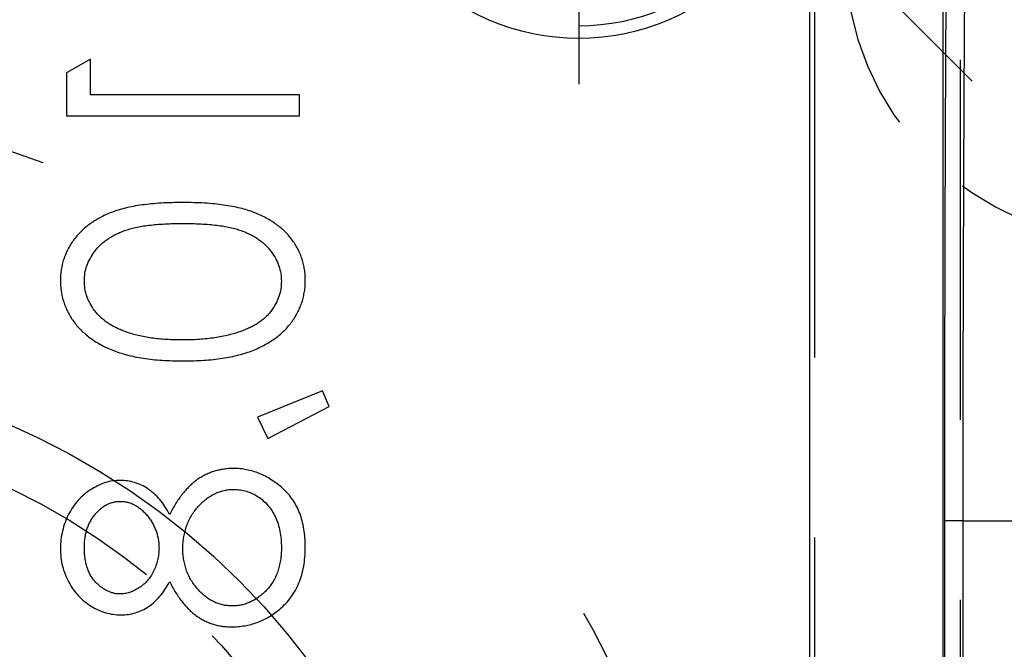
# Model space of a CAD drawing. Extents: x 2651 to 11825, y -3833 to 1075.
# Tile 316 of 656: x 4115 to 4129, y 462 to 471. Entities that reach past the tile are written whole.
import ezdxf

# ---------------------------------------------------------------- set-up
doc = ezdxf.new("R2010")
doc.units = 0
doc.header["$LTSCALE"] = 10
for name, pattern in [('CNSHID', [4, 3, -1]), ('DASHED', [0.75, 0.5, -0.25]), ('HIDDEN', [0.375, 0.25, -0.125])]:
    doc.linetypes.add(name, pattern=pattern)
doc.layers.get('0').update_dxf_attribs({"linetype": 'CONTINUOUS'})
doc.layers.get('Defpoints').update_dxf_attribs({"linetype": 'CONTINUOUS'})
for name, color, linetype in [('1', 7, 'CONTINUOUS'), ('204', 7, 'CONTINUOUS'), ('COOL', 150, 'HIDDEN'), ('DIM', 3, 'CONTINUOUS'), ('LAYER_103', 7, 'CONTINUOUS'), ('PIN', 3, 'CONTINUOUS'), ('WL1-HL', 4, 'CNSHID')]:
    doc.layers.add(name, color=color, linetype=linetype)
doc.styles.get("Standard").update_dxf_attribs({"font": 'romans.shx'})
doc.dimstyles.new('MM& INCH5', dxfattribs={"dimtxt": 5, "dimasz": 2.5, "dimexe": 1, "dimexo": 0.5, "dimtad": 0, "dimrnd": 1.38778e-17, "dimzin": 9, "dimdsep": 46, "dimtxsty": 'Standard', "dimblk": 'CLOSED', "dimcen": 0, "dimclrd": 3, "dimclre": 3, "dimclrt": 3, "dimazin": 2, "dimtfac": 0.75, "dimtofl": 0, "dimtmove": 0, "dimatfit": 3, "dimfxl": 0, "dimtolj": 1, "dimarcsym": 0})

# ---------------------------------------------------------------- blocks, each defined once
blk = doc.blocks.new('DSD')
at = {"layer": '1', "color": 6, "linetype": 'DASHED'}
for p, q in [((499.908, 459.883), (499.908, 509.019)), ((501.927, 509.019), (501.927, 460.933)), ((501.71, 495.113), (501.705, 495.113))]:
    blk.add_line(p, q, dxfattribs=at)
at = {"layer": '1', "color": 252, "linetype": 'Continuous'}
for p, q in [((501.692, 464.145), (501.692, 508.531)), ((499.831, 508.003), (499.831, 464.659)), ((501.71, 495.113), (501.71, 477.638)), ((501.969, 495.113), (501.71, 495.113)), ((501.969, 495.113), (502.947, 495.113)), ((501.969, 477.638), (501.969, 495.113))]:
    blk.add_line(p, q, dxfattribs=at)
at = {"layer": '1', "color": 7, "linetype": 'Continuous'}
for p, q in [((489.834, 501.531), (489.501, 501.341)), ((489.834, 501.033), (489.834, 501.531)), ((489.501, 501.341), (489.501, 500.742)), ((492.74, 501.033), (489.834, 501.033)), ((492.74, 500.742), (492.74, 501.033)), ((489.501, 500.742), (492.74, 500.742)), ((493.06, 496.922), (492.159, 496.555)), ((493.155, 496.704), (493.06, 496.922)), ((492.303, 496.258), (493.155, 496.704)), ((492.159, 496.555), (492.303, 496.258))]:
    blk.add_line(p, q, dxfattribs=at)
at = {"layer": '1', "color": 252, "linetype": 'Continuous', "extrusion": (0, 0, -1)}
blk.add_arc((-487.959, 486.516), 28.376, 96.2147, 157.8612, dxfattribs=at)
at = {"layer": '1', "color": 110, "linetype": 'Continuous'}
blk.add_arc((487.959, 486.516), 27.988, 21.018, 83.7852, dxfattribs=at)
at = {"layer": '1', "color": 252, "linetype": 'Continuous'}
blk.add_rational_spline([(501.825, 508.326), (501.757, 508.326), (501.71, 502.853), (501.71, 495.113)], [1, 0.804737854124, 0.804737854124, 1], degree=3, dxfattribs=at)
blk.add_open_spline([(501.969, 495.113), (501.969, 495.394), (501.969, 495.967), (501.97, 496.839), (501.972, 497.737), (501.975, 498.655), (501.978, 499.586), (501.982, 500.522), (501.986, 501.455), (501.992, 502.375), (501.998, 503.272), (502.005, 504.132), (502.012, 504.945), (502.02, 505.695), (502.029, 506.369), (502.039, 506.953), (502.049, 507.432), (502.06, 507.789), (502.072, 508.022), (502.08, 508.052), (502.084, 508.067)], degree=3, knots=[0, 0, 0, 0, 0.041403, 0.084471, 0.129205, 0.175604, 0.223668, 0.273397, 0.324791, 0.377851, 0.432575, 0.488964, 0.547018, 0.606736, 0.668119, 0.731167, 0.795879, 0.862255, 0.930296, 1, 1, 1, 1], dxfattribs=at)
at = {"layer": '1', "color": 7, "linetype": 'Continuous'}
for points, knots in [([(491.122, 499.538), (491.07, 499.538), (490.969, 499.537), (490.822, 499.531), (490.685, 499.52), (490.556, 499.505), (490.436, 499.487), (490.326, 499.462), (490.224, 499.435), (490.131, 499.403), (490.046, 499.367), (489.966, 499.327), (489.892, 499.283), (489.822, 499.237), (489.758, 499.187), (489.699, 499.134), (489.647, 499.076), (489.599, 499.015), (489.557, 498.952), (489.52, 498.886), (489.488, 498.819), (489.463, 498.749), (489.443, 498.679), (489.429, 498.606), (489.42, 498.531), (489.419, 498.481), (489.418, 498.455)], [0, 0, 0, 0, 0.068595, 0.133246, 0.194313, 0.251279, 0.304513, 0.354235, 0.400481, 0.443411, 0.484015, 0.523252, 0.561042, 0.5979, 0.633518, 0.668314, 0.702496, 0.736685, 0.770293, 0.803437, 0.835913, 0.86846, 0.900847, 0.933467, 0.966258, 1, 1, 1, 1]), ([(492.823, 498.455), (492.823, 498.481), (492.822, 498.531), (492.813, 498.606), (492.799, 498.678), (492.779, 498.749), (492.755, 498.818), (492.723, 498.885), (492.687, 498.95), (492.645, 499.013), (492.598, 499.073), (492.545, 499.131), (492.486, 499.184), (492.422, 499.233), (492.353, 499.281), (492.278, 499.324), (492.198, 499.364), (492.111, 499.401), (492.018, 499.433), (491.916, 499.462), (491.805, 499.485), (491.685, 499.504), (491.557, 499.52), (491.42, 499.531), (491.274, 499.537), (491.173, 499.538), (491.122, 499.538)], [0, 0, 0, 0, 0.033787, 0.066622, 0.099285, 0.131361, 0.163585, 0.196104, 0.228902, 0.262158, 0.295991, 0.330218, 0.36506, 0.400951, 0.43762, 0.475708, 0.515381, 0.556414, 0.599765, 0.646424, 0.696431, 0.749782, 0.806573, 0.867436, 0.931887, 1, 1, 1, 1]), ([(489.751, 498.446), (489.752, 498.481), (489.756, 498.553), (489.783, 498.659), (489.829, 498.76), (489.88, 498.841), (489.928, 498.903), (489.97, 498.947), (490.016, 498.987), (490.067, 499.025), (490.121, 499.06), (490.179, 499.093), (490.242, 499.122), (490.309, 499.149), (490.383, 499.172), (490.464, 499.192), (490.553, 499.21), (490.651, 499.223), (490.757, 499.234), (490.871, 499.241), (490.993, 499.247), (491.077, 499.247), (491.121, 499.247)], [0, 0, 0, 0, 0.060387, 0.120883, 0.182755, 0.247811, 0.281299, 0.315088, 0.349702, 0.384857, 0.420966, 0.458511, 0.497175, 0.537602, 0.580503, 0.627468, 0.678388, 0.733983, 0.793747, 0.857714, 0.926698, 1, 1, 1, 1]), ([(491.121, 499.247), (491.164, 499.247), (491.248, 499.247), (491.37, 499.241), (491.484, 499.234), (491.589, 499.224), (491.687, 499.209), (491.776, 499.193), (491.858, 499.173), (491.931, 499.149), (491.998, 499.123), (492.061, 499.093), (492.12, 499.062), (492.174, 499.026), (492.224, 498.988), (492.27, 498.947), (492.312, 498.903), (492.361, 498.841), (492.413, 498.76), (492.457, 498.658), (492.485, 498.553), (492.489, 498.481), (492.491, 498.446)], [0, 0, 0, 0, 0.072951, 0.141584, 0.205926, 0.265301, 0.320597, 0.371817, 0.41879, 0.461699, 0.502134, 0.540804, 0.578181, 0.614297, 0.649678, 0.684299, 0.718359, 0.752081, 0.817652, 0.879722, 0.939966, 1, 1, 1, 1]), ([(489.418, 498.455), (489.419, 498.429), (489.42, 498.378), (489.428, 498.303), (489.443, 498.229), (489.463, 498.157), (489.488, 498.086), (489.52, 498.018), (489.556, 497.951), (489.6, 497.887), (489.648, 497.825), (489.702, 497.766), (489.762, 497.711), (489.827, 497.658), (489.899, 497.61), (489.975, 497.564), (490.058, 497.523), (490.147, 497.484), (490.242, 497.45), (490.345, 497.419), (490.455, 497.394), (490.573, 497.373), (490.7, 497.357), (490.834, 497.345), (490.975, 497.339), (491.072, 497.338), (491.122, 497.337)], [0, 0, 0, 0, 0.033788, 0.067194, 0.099862, 0.132567, 0.165151, 0.197913, 0.231319, 0.265083, 0.299255, 0.334399, 0.369943, 0.406284, 0.444064, 0.482998, 0.523354, 0.565537, 0.609613, 0.656391, 0.705885, 0.758325, 0.813832, 0.872795, 0.934722, 1, 1, 1, 1]), ([(491.121, 497.628), (491.082, 497.629), (491.006, 497.63), (490.894, 497.633), (490.788, 497.643), (490.687, 497.654), (490.592, 497.67), (490.502, 497.688), (490.418, 497.711), (490.339, 497.736), (490.265, 497.764), (490.196, 497.796), (490.133, 497.829), (490.074, 497.866), (490.02, 497.905), (489.973, 497.947), (489.929, 497.991), (489.88, 498.053), (489.829, 498.134), (489.783, 498.234), (489.756, 498.339), (489.752, 498.41), (489.751, 498.446)], [0, 0, 0, 0, 0.065681, 0.128486, 0.188175, 0.245106, 0.299448, 0.350823, 0.399942, 0.446672, 0.491255, 0.533376, 0.573853, 0.612526, 0.649597, 0.685532, 0.720106, 0.753838, 0.818925, 0.880493, 0.940311, 1, 1, 1, 1]), ([(491.122, 497.337), (491.172, 497.338), (491.268, 497.339), (491.409, 497.345), (491.542, 497.357), (491.668, 497.372), (491.786, 497.393), (491.896, 497.419), (491.998, 497.447), (492.093, 497.482), (492.181, 497.52), (492.263, 497.562), (492.34, 497.607), (492.411, 497.655), (492.477, 497.707), (492.537, 497.763), (492.591, 497.822), (492.64, 497.885), (492.683, 497.95), (492.721, 498.016), (492.752, 498.086), (492.778, 498.156), (492.798, 498.228), (492.812, 498.302), (492.822, 498.378), (492.823, 498.429), (492.823, 498.455)], [0, 0, 0, 0, 0.065063, 0.126773, 0.185516, 0.240765, 0.29298, 0.34225, 0.388919, 0.432776, 0.474628, 0.514775, 0.553606, 0.591426, 0.628028, 0.663804, 0.698984, 0.733591, 0.767628, 0.801208, 0.834264, 0.866981, 0.89972, 0.932702, 0.966176, 1, 1, 1, 1]), ([(492.491, 498.446), (492.489, 498.41), (492.486, 498.338), (492.458, 498.233), (492.415, 498.132), (492.364, 498.052), (492.316, 497.991), (492.274, 497.948), (492.228, 497.908), (492.178, 497.87), (492.124, 497.836), (492.065, 497.804), (492.002, 497.775), (491.957, 497.759), (491.935, 497.751)], [0, 0, 0, 0, 0.112813, 0.225394, 0.339595, 0.459675, 0.521735, 0.583926, 0.648174, 0.713881, 0.781004, 0.851451, 0.924051, 1, 1, 1, 1]), ([(491.935, 497.751), (491.906, 497.741), (491.847, 497.721), (491.756, 497.696), (491.661, 497.675), (491.561, 497.657), (491.457, 497.645), (491.349, 497.635), (491.236, 497.629), (491.16, 497.628), (491.121, 497.628)], [0, 0, 0, 0, 0.110588, 0.224542, 0.342503, 0.464324, 0.590756, 0.722227, 0.858843, 1, 1, 1, 1]), ([(491.823, 495.843), (491.801, 495.842), (491.756, 495.841), (491.689, 495.834), (491.625, 495.822), (491.562, 495.806), (491.501, 495.785), (491.441, 495.758), (491.384, 495.728), (491.327, 495.693), (491.273, 495.652), (491.22, 495.605), (491.169, 495.553), (491.119, 495.494), (491.07, 495.43), (491.024, 495.36), (490.978, 495.285), (490.95, 495.231), (490.936, 495.204)], [0, 0, 0, 0, 0.058854, 0.116315, 0.172675, 0.22878, 0.28458, 0.340257, 0.39663, 0.453507, 0.512318, 0.572648, 0.636022, 0.702363, 0.771483, 0.844184, 0.92007, 1, 1, 1, 1]), ([(492.823, 494.747), (492.822, 494.791), (492.82, 494.875), (492.806, 494.998), (492.781, 495.113), (492.747, 495.22), (492.704, 495.319), (492.649, 495.409), (492.586, 495.492), (492.512, 495.565), (492.434, 495.63), (492.352, 495.687), (492.269, 495.735), (492.184, 495.775), (492.096, 495.805), (492.007, 495.827), (491.916, 495.84), (491.854, 495.842), (491.823, 495.843)], [0, 0, 0, 0, 0.078556, 0.152863, 0.22356, 0.290375, 0.355403, 0.418291, 0.480389, 0.543073, 0.604924, 0.664398, 0.721943, 0.778375, 0.83383, 0.888861, 0.944089, 1, 1, 1, 1]), ([(490.249, 495.677), (490.215, 495.675), (490.146, 495.672), (490.042, 495.648), (489.941, 495.607), (489.842, 495.553), (489.748, 495.485), (489.665, 495.404), (489.591, 495.311), (489.53, 495.206), (489.479, 495.094), (489.445, 494.976), (489.422, 494.853), (489.42, 494.77), (489.418, 494.728)], [0, 0, 0, 0, 0.074058, 0.14887, 0.226668, 0.307735, 0.391157, 0.473929, 0.557928, 0.644989, 0.733364, 0.821092, 0.909287, 1, 1, 1, 1]), ([(490.936, 495.204), (490.915, 495.241), (490.876, 495.314), (490.803, 495.41), (490.724, 495.493), (490.637, 495.56), (490.546, 495.613), (490.45, 495.649), (490.351, 495.673), (490.283, 495.676), (490.249, 495.677)], [0, 0, 0, 0, 0.14586, 0.282426, 0.41085, 0.535029, 0.654701, 0.770133, 0.884556, 1, 1, 1, 1]), ([(491.121, 494.725), (491.121, 494.754), (491.122, 494.81), (491.133, 494.893), (491.149, 494.973), (491.173, 495.048), (491.203, 495.121), (491.24, 495.19), (491.284, 495.255), (491.334, 495.315), (491.388, 495.37), (491.444, 495.419), (491.503, 495.46), (491.565, 495.493), (491.628, 495.521), (491.695, 495.538), (491.763, 495.55), (491.81, 495.551), (491.833, 495.552)], [0, 0, 0, 0, 0.071269, 0.139812, 0.206497, 0.271535, 0.336082, 0.400528, 0.464984, 0.53005, 0.594423, 0.655583, 0.714849, 0.772115, 0.828999, 0.885122, 0.942079, 1, 1, 1, 1]), ([(491.833, 495.552), (491.862, 495.551), (491.92, 495.548), (492.005, 495.529), (492.088, 495.497), (492.167, 495.452), (492.241, 495.397), (492.305, 495.33), (492.363, 495.253), (492.409, 495.166), (492.446, 495.071), (492.471, 494.968), (492.488, 494.858), (492.49, 494.783), (492.491, 494.744)], [0, 0, 0, 0, 0.074898, 0.148596, 0.224471, 0.302323, 0.381919, 0.461149, 0.542417, 0.626716, 0.714597, 0.804903, 0.900127, 1, 1, 1, 1]), ([(489.751, 494.744), (489.751, 494.767), (489.752, 494.811), (489.759, 494.876), (489.771, 494.938), (489.786, 494.998), (489.808, 495.054), (489.833, 495.107), (489.864, 495.157), (489.899, 495.204), (489.937, 495.246), (489.976, 495.284), (490.018, 495.315), (490.062, 495.342), (490.108, 495.361), (490.155, 495.375), (490.204, 495.385), (490.237, 495.386), (490.254, 495.386)], [0, 0, 0, 0, 0.075243, 0.147209, 0.216447, 0.284025, 0.350655, 0.415031, 0.47963, 0.544652, 0.608044, 0.667828, 0.725114, 0.780992, 0.835527, 0.889438, 0.944072, 1, 1, 1, 1]), ([(490.254, 495.386), (490.271, 495.385), (490.304, 495.384), (490.354, 495.374), (490.402, 495.36), (490.449, 495.337), (490.495, 495.31), (490.539, 495.276), (490.583, 495.236), (490.624, 495.19), (490.663, 495.141), (490.696, 495.089), (490.724, 495.034), (490.748, 494.978), (490.766, 494.919), (490.779, 494.858), (490.787, 494.796), (490.788, 494.754), (490.789, 494.732)], [0, 0, 0, 0, 0.054564, 0.107826, 0.161924, 0.21751, 0.274498, 0.334815, 0.397555, 0.464755, 0.532901, 0.600097, 0.665354, 0.731084, 0.796883, 0.863292, 0.930831, 1, 1, 1, 1]), ([(489.418, 494.728), (489.42, 494.686), (489.422, 494.605), (489.444, 494.486), (489.481, 494.372), (489.531, 494.263), (489.592, 494.162), (489.667, 494.072), (489.75, 493.994), (489.844, 493.928), (489.942, 493.874), (490.046, 493.837), (490.151, 493.813), (490.223, 493.81), (490.259, 493.808)], [0, 0, 0, 0, 0.08941, 0.176306, 0.262626, 0.349446, 0.435498, 0.518928, 0.601355, 0.684256, 0.765807, 0.844877, 0.92228, 1, 1, 1, 1]), ([(490.248, 494.099), (490.232, 494.099), (490.202, 494.1), (490.156, 494.109), (490.112, 494.122), (490.069, 494.14), (490.027, 494.164), (489.985, 494.192), (489.945, 494.226), (489.906, 494.264), (489.87, 494.307), (489.837, 494.356), (489.81, 494.409), (489.788, 494.467), (489.772, 494.53), (489.759, 494.597), (489.752, 494.669), (489.751, 494.718), (489.751, 494.744)], [0, 0, 0, 0, 0.050902, 0.101034, 0.151084, 0.203062, 0.256248, 0.310847, 0.368769, 0.430015, 0.49252, 0.556049, 0.621996, 0.690192, 0.761385, 0.836356, 0.915487, 1, 1, 1, 1]), ([(490.789, 494.732), (490.788, 494.705), (490.786, 494.65), (490.771, 494.569), (490.748, 494.491), (490.716, 494.415), (490.675, 494.345), (490.627, 494.282), (490.572, 494.227), (490.51, 494.182), (490.445, 494.146), (490.38, 494.118), (490.314, 494.102), (490.269, 494.1), (490.248, 494.099)], [0, 0, 0, 0, 0.08969, 0.178494, 0.266838, 0.356558, 0.445334, 0.530806, 0.614076, 0.697707, 0.779142, 0.855354, 0.928557, 1, 1, 1, 1]), ([(491.803, 493.933), (491.78, 493.934), (491.737, 493.935), (491.672, 493.946), (491.61, 493.964), (491.549, 493.99), (491.491, 494.023), (491.434, 494.063), (491.379, 494.111), (491.327, 494.165), (491.279, 494.224), (491.237, 494.286), (491.201, 494.352), (491.172, 494.421), (491.149, 494.493), (491.133, 494.568), (491.122, 494.645), (491.121, 494.698), (491.121, 494.725)], [0, 0, 0, 0, 0.057339, 0.113063, 0.169181, 0.225775, 0.283826, 0.343454, 0.405907, 0.471392, 0.538003, 0.603064, 0.667602, 0.732225, 0.797005, 0.863048, 0.930357, 1, 1, 1, 1]), ([(492.491, 494.744), (492.49, 494.714), (492.489, 494.654), (492.479, 494.568), (492.463, 494.487), (492.44, 494.411), (492.412, 494.339), (492.376, 494.272), (492.335, 494.209), (492.286, 494.153), (492.233, 494.101), (492.178, 494.057), (492.121, 494.018), (492.061, 493.987), (492, 493.963), (491.936, 493.945), (491.87, 493.935), (491.825, 493.933), (491.803, 493.933)], [0, 0, 0, 0, 0.076559, 0.149161, 0.218827, 0.285567, 0.350313, 0.414125, 0.477179, 0.540368, 0.602202, 0.662034, 0.719934, 0.775907, 0.831115, 0.886667, 0.942552, 1, 1, 1, 1]), ([(492.467, 493.888), (492.496, 493.913), (492.552, 493.964), (492.625, 494.052), (492.687, 494.148), (492.737, 494.253), (492.775, 494.365), (492.803, 494.485), (492.819, 494.614), (492.822, 494.702), (492.823, 494.747)], [0, 0, 0, 0, 0.119283, 0.237093, 0.354796, 0.474576, 0.59746, 0.724926, 0.858883, 1, 1, 1, 1]), ([(490.259, 493.808), (490.294, 493.81), (490.363, 493.812), (490.463, 493.834), (490.558, 493.871), (490.646, 493.922), (490.728, 493.987), (490.804, 494.067), (490.875, 494.161), (490.915, 494.232), (490.936, 494.268)], [0, 0, 0, 0, 0.121904, 0.239413, 0.35541, 0.472091, 0.592859, 0.718703, 0.854892, 1, 1, 1, 1]), ([(490.936, 494.268), (490.95, 494.242), (490.977, 494.19), (491.02, 494.116), (491.066, 494.049), (491.112, 493.986), (491.16, 493.929), (491.21, 493.878), (491.26, 493.832), (491.313, 493.792), (491.367, 493.757), (491.423, 493.726), (491.481, 493.7), (491.541, 493.679), (491.602, 493.662), (491.665, 493.65), (491.73, 493.644), (491.774, 493.643), (491.797, 493.642)], [0, 0, 0, 0, 0.079525, 0.1551, 0.22722, 0.295911, 0.362056, 0.42552, 0.485813, 0.544495, 0.60146, 0.657841, 0.713974, 0.769468, 0.82613, 0.882885, 0.940701, 1, 1, 1, 1]), ([(491.797, 493.642), (491.828, 493.643), (491.89, 493.644), (491.981, 493.657), (492.069, 493.675), (492.155, 493.702), (492.238, 493.737), (492.317, 493.78), (492.395, 493.829), (492.443, 493.868), (492.467, 493.888)], [0, 0, 0, 0, 0.128158, 0.253673, 0.377325, 0.499385, 0.622918, 0.745839, 0.871395, 1, 1, 1, 1])]:
    blk.add_open_spline(points, degree=3, knots=knots, dxfattribs=at)
blk = doc.blocks.new('*D109')
at = {"layer": 'Defpoints', "color": 0}
for p in [(4086.684, 927.642), (4086.684, 894.882), (4171.684, 387.642)]:
    blk.add_point(p, dxfattribs=at)
at = {"layer": 'DIM', "color": 3, "lineweight": -2}
blk.add_line((4086.684, 895.382), (4086.684, 927.642), dxfattribs=at)
at = {"layer": 'DIM', "color": 3, "insert": (4086.684, 948.624), "char_height": 5, "attachment_point": 5, "rotation": 90}
blk.add_mtext('\\A1;85 [3.346]', dxfattribs=at)
blk = doc.blocks.new('_Closed')
at = {"color": 0, "linetype": 'ByBlock', "lineweight": -2}
for p, q in [((-1, 0.1667), (0, 0)), ((-1, 0.1667), (-1, -0.1667)), ((0, 0), (-1, -0.1667)), ((0, 0), (-1, 0))]:
    blk.add_line(p, q, dxfattribs=at)
blk = doc.blocks.new('*D110')
at = {"layer": 'Defpoints', "color": 0}
for p in [(4064.684, 927.642), (4064.684, 906.842), (4171.684, 387.642)]:
    blk.add_point(p, dxfattribs=at)
at = {"layer": 'DIM', "color": 3, "lineweight": -2}
blk.add_line((4064.684, 907.342), (4064.684, 927.642), dxfattribs=at)
at = {"layer": 'DIM', "color": 3, "insert": (4064.684, 950.648), "char_height": 5, "attachment_point": 5, "rotation": 90}
blk.add_mtext('\\A1;107 [4.213]', dxfattribs=at)
blk = doc.blocks.new('*D111')
at = {"layer": 'Defpoints', "color": 0}
for p in [(4051.684, 927.642), (4051.684, 912.642), (4171.684, 387.642)]:
    blk.add_point(p, dxfattribs=at)
at = {"layer": 'DIM', "color": 3, "lineweight": -2}
blk.add_line((4051.684, 913.142), (4051.684, 927.642), dxfattribs=at)
at = {"layer": 'DIM', "color": 3, "insert": (4051.684, 950.648), "char_height": 5, "attachment_point": 5, "rotation": 90}
blk.add_mtext('\\A1;120 [4.724]', dxfattribs=at)
blk = doc.blocks.new('*D112')
at = {"layer": 'Defpoints', "color": 0}
for p in [(3974.684, 927.642), (3974.684, 892.822), (4171.684, 387.642)]:
    blk.add_point(p, dxfattribs=at)
at = {"layer": 'DIM', "color": 3, "lineweight": -2}
blk.add_line((3974.684, 893.322), (3974.684, 927.642), dxfattribs=at)
at = {"layer": 'DIM', "color": 3, "insert": (3974.684, 950.648), "char_height": 5, "attachment_point": 5, "rotation": 90}
blk.add_mtext('\\A1;197 [7.756]', dxfattribs=at)
blk = doc.blocks.new('*D113')
at = {"layer": 'Defpoints', "color": 0}
for p in [(3966.684, 927.642), (3971.684, 807.17), (4171.684, 387.642)]:
    blk.add_point(p, dxfattribs=at)
at = {"layer": 'DIM', "color": 3, "lineweight": -2}
for p, q in [((3966.684, 922.642), (3966.684, 927.642)), ((3971.684, 917.642), (3966.684, 922.642)), ((3971.684, 807.67), (3971.684, 917.642))]:
    blk.add_line(p, q, dxfattribs=at)
at = {"layer": 'DIM', "color": 3, "insert": (3966.684, 951.005), "char_height": 5, "attachment_point": 5, "rotation": 90}
blk.add_mtext('\\A1;200 [7.874]', dxfattribs=at)
blk = doc.blocks.new('*D114')
at = {"layer": 'Defpoints', "color": 0}
for p in [(3931.684, 927.642), (3931.684, 912.642), (4171.684, 387.642)]:
    blk.add_point(p, dxfattribs=at)
at = {"layer": 'DIM', "color": 3, "lineweight": -2}
blk.add_line((3931.684, 913.142), (3931.684, 927.642), dxfattribs=at)
at = {"layer": 'DIM', "color": 3, "insert": (3931.684, 951.005), "char_height": 5, "attachment_point": 5, "rotation": 90}
blk.add_mtext('\\A1;240 [9.449]', dxfattribs=at)
blk = doc.blocks.new('*D115')
at = {"layer": 'Defpoints', "color": 0}
for p in [(3896.684, 927.642), (3896.684, 910.642), (4171.684, 387.642)]:
    blk.add_point(p, dxfattribs=at)
at = {"layer": 'DIM', "color": 3, "lineweight": -2}
blk.add_line((3896.684, 911.142), (3896.684, 927.642), dxfattribs=at)
at = {"layer": 'DIM', "color": 3, "insert": (3896.684, 953.386), "char_height": 5, "attachment_point": 5, "rotation": 90}
blk.add_mtext('\\A1;275 [10.827]', dxfattribs=at)
blk = doc.blocks.new('*D122')
at = {"layer": 'Defpoints', "color": 0}
for p in [(3881.004, 912.642), (3898.684, 912.642), (4171.684, 387.642)]:
    blk.add_point(p, dxfattribs=at)
at = {"layer": 'DIM', "color": 3, "lineweight": -2}
blk.add_line((3898.184, 912.642), (3881.004, 912.642), dxfattribs=at)
at = {"layer": 'DIM', "color": 3, "insert": (3855.26, 912.642), "char_height": 5, "attachment_point": 5}
blk.add_mtext('\\A1;525 [20.669]', dxfattribs=at)
blk = doc.blocks.new('*D123')
at = {"layer": 'Defpoints', "color": 0}
for p in [(3857.842, 862.642), (3869.984, 862.642), (4171.684, 387.642)]:
    blk.add_point(p, dxfattribs=at)
at = {"layer": 'DIM', "color": 3, "lineweight": -2}
blk.add_line((3869.484, 862.642), (3857.842, 862.642), dxfattribs=at)
at = {"layer": 'DIM', "color": 3, "insert": (3832.098, 862.642), "char_height": 5, "attachment_point": 5}
blk.add_mtext('\\A1;475 [18.701]', dxfattribs=at)
blk = doc.blocks.new('*D124')
at = {"layer": 'Defpoints', "color": 0}
for p in [(3941.504, 859.642), (3857.842, 854.642), (4171.684, 387.642)]:
    blk.add_point(p, dxfattribs=at)
at = {"layer": 'DIM', "color": 3, "lineweight": -2}
for p, q in [((3867.842, 859.642), (3862.842, 854.642)), ((3941.004, 859.642), (3867.842, 859.642)), ((3862.842, 854.642), (3857.842, 854.642))]:
    blk.add_line(p, q, dxfattribs=at)
at = {"layer": 'DIM', "color": 3, "insert": (3832.098, 854.642), "char_height": 5, "attachment_point": 5}
blk.add_mtext('\\A1;472 [18.583]', dxfattribs=at)
blk = doc.blocks.new('*D125')
at = {"layer": 'Defpoints', "color": 0}
for p in [(3870.047, 797.642), (3962.156, 797.642), (4171.684, 387.642)]:
    blk.add_point(p, dxfattribs=at)
at = {"layer": 'DIM', "color": 3, "lineweight": -2}
blk.add_line((3961.656, 797.642), (3870.047, 797.642), dxfattribs=at)
at = {"layer": 'DIM', "color": 3, "insert": (3844.303, 797.642), "char_height": 5, "attachment_point": 5}
blk.add_mtext('\\A1;410 [16.142]', dxfattribs=at)
blk = doc.blocks.new('*D126')
at = {"layer": 'Defpoints', "color": 0}
for p in [(3870.047, 832.642), (4069.264, 832.642), (4171.684, 387.642)]:
    blk.add_point(p, dxfattribs=at)
at = {"layer": 'DIM', "color": 3, "lineweight": -2}
blk.add_line((4068.764, 832.642), (3870.047, 832.642), dxfattribs=at)
at = {"layer": 'DIM', "color": 3, "insert": (3846.684, 832.642), "char_height": 5, "attachment_point": 5}
blk.add_mtext('\\A1;445 [17.52]', dxfattribs=at)
blk = doc.blocks.new('*D127')
at = {"layer": 'Defpoints', "color": 0}
for p in [(3857.842, 879.642), (4071.444, 879.642), (4171.684, 387.642)]:
    blk.add_point(p, dxfattribs=at)
at = {"layer": 'DIM', "color": 3, "lineweight": -2}
blk.add_line((4070.944, 879.642), (3857.842, 879.642), dxfattribs=at)
at = {"layer": 'DIM', "color": 3, "insert": (3834.479, 879.642), "char_height": 5, "attachment_point": 5}
blk.add_mtext('\\A1;492 [19.37]', dxfattribs=at)
blk = doc.blocks.new('*D128')
at = {"layer": 'Defpoints', "color": 0}
for p in [(3857.842, 899.642), (4057.484, 899.642), (4171.684, 387.642)]:
    blk.add_point(p, dxfattribs=at)
at = {"layer": 'DIM', "color": 3, "lineweight": -2}
blk.add_line((4056.984, 899.642), (3857.842, 899.642), dxfattribs=at)
at = {"layer": 'DIM', "color": 3, "insert": (3832.098, 899.642), "char_height": 5, "attachment_point": 5}
blk.add_mtext('\\A1;512 [20.157]', dxfattribs=at)
blk = doc.blocks.new('*D129')
at = {"layer": 'Defpoints', "color": 0}
for p in [(3870.047, 743.242), (4076.434, 743.242), (4171.684, 387.642)]:
    blk.add_point(p, dxfattribs=at)
at = {"layer": 'DIM', "color": 3, "lineweight": -2}
blk.add_line((4075.934, 743.242), (3870.047, 743.242), dxfattribs=at)
at = {"layer": 'DIM', "color": 3, "insert": (3849.065, 743.242), "char_height": 5, "attachment_point": 5}
blk.add_mtext('\\A1;355.6 [14]', dxfattribs=at)
blk = doc.blocks.new('*D130')
at = {"layer": 'Defpoints', "color": 0}
for p in [(3870.047, 762.642), (3896.684, 762.642), (4171.684, 387.642)]:
    blk.add_point(p, dxfattribs=at)
at = {"layer": 'DIM', "color": 3, "lineweight": -2}
blk.add_line((3896.184, 762.642), (3870.047, 762.642), dxfattribs=at)
at = {"layer": 'DIM', "color": 3, "insert": (3844.303, 762.642), "char_height": 5, "attachment_point": 5}
blk.add_mtext('\\A1;375 [14.764]', dxfattribs=at)
blk = doc.blocks.new('*D131')
at = {"layer": 'Defpoints', "color": 0}
for p in [(3870.047, 719.642), (3896.684, 719.642), (4171.684, 387.642)]:
    blk.add_point(p, dxfattribs=at)
at = {"layer": 'DIM', "color": 3, "lineweight": -2}
blk.add_line((3896.184, 719.642), (3870.047, 719.642), dxfattribs=at)
at = {"layer": 'DIM', "color": 3, "insert": (3844.303, 719.642), "char_height": 5, "attachment_point": 5}
blk.add_mtext('\\A1;332 [13.071]', dxfattribs=at)
blk = doc.blocks.new('*D132')
at = {"layer": 'Defpoints', "color": 0}
for p in [(3870.047, 592.642), (3897.724, 592.642), (4171.684, 387.642)]:
    blk.add_point(p, dxfattribs=at)
at = {"layer": 'DIM', "color": 3, "lineweight": -2}
blk.add_line((3897.224, 592.642), (3870.047, 592.642), dxfattribs=at)
at = {"layer": 'DIM', "color": 3, "insert": (3846.684, 592.642), "char_height": 5, "attachment_point": 5}
blk.add_mtext('\\A1;205 [8.071]', dxfattribs=at)
blk = doc.blocks.new('*D133')
at = {"layer": 'Defpoints', "color": 0}
for p in [(4098.024, 590.842), (3870.047, 584.642), (4171.684, 387.642)]:
    blk.add_point(p, dxfattribs=at)
at = {"layer": 'DIM', "color": 3, "lineweight": -2}
for p, q in [((3880.047, 590.842), (3875.047, 584.642)), ((4097.524, 590.842), (3880.047, 590.842)), ((3875.047, 584.642), (3870.047, 584.642))]:
    blk.add_line(p, q, dxfattribs=at)
at = {"layer": 'DIM', "color": 3, "insert": (3851.446, 584.642), "char_height": 5, "attachment_point": 5}
blk.add_mtext('\\A1;203.2 [8]', dxfattribs=at)
blk = doc.blocks.new('*D134')
at = {"layer": 'Defpoints', "color": 0}
for p in [(3870.047, 612.642), (3896.684, 612.642), (4171.684, 387.642)]:
    blk.add_point(p, dxfattribs=at)
at = {"layer": 'DIM', "color": 3, "lineweight": -2}
blk.add_line((3896.184, 612.642), (3870.047, 612.642), dxfattribs=at)
at = {"layer": 'DIM', "color": 3, "insert": (3846.684, 612.642), "char_height": 5, "attachment_point": 5}
blk.add_mtext('\\A1;225 [8.858]', dxfattribs=at)
blk = doc.blocks.new('*D135')
at = {"layer": 'Defpoints', "color": 0}
for p in [(3870.047, 655.642), (3896.684, 655.642), (4171.684, 387.642)]:
    blk.add_point(p, dxfattribs=at)
at = {"layer": 'DIM', "color": 3, "lineweight": -2}
blk.add_line((3896.184, 655.642), (3870.047, 655.642), dxfattribs=at)
at = {"layer": 'DIM', "color": 3, "insert": (3844.303, 655.642), "char_height": 5, "attachment_point": 5}
blk.add_mtext('\\A1;268 [10.551]', dxfattribs=at)
blk = doc.blocks.new('*D136')
at = {"layer": 'Defpoints', "color": 0}
for p in [(3870.047, 562.642), (3896.684, 562.642), (4171.684, 387.642)]:
    blk.add_point(p, dxfattribs=at)
at = {"layer": 'DIM', "color": 3, "lineweight": -2}
blk.add_line((3896.184, 562.642), (3870.047, 562.642), dxfattribs=at)
at = {"layer": 'DIM', "color": 3, "insert": (3849.422, 562.642), "char_height": 5, "attachment_point": 5}
blk.add_mtext('\\A1;175 [6.89]', dxfattribs=at)
blk = doc.blocks.new('*D137')
at = {"layer": 'Defpoints', "color": 0}
for p in [(3870.047, 519.642), (3896.684, 519.642), (4171.684, 387.642)]:
    blk.add_point(p, dxfattribs=at)
at = {"layer": 'DIM', "color": 3, "lineweight": -2}
blk.add_line((3896.184, 519.642), (3870.047, 519.642), dxfattribs=at)
at = {"layer": 'DIM', "color": 3, "insert": (3847.041, 519.642), "char_height": 5, "attachment_point": 5}
blk.add_mtext('\\A1;132 [5.197]', dxfattribs=at)
blk = doc.blocks.new('*D138')
at = {"layer": 'Defpoints', "color": 0}
for p in [(3870.047, 455.642), (3896.684, 455.642), (4171.684, 387.642)]:
    blk.add_point(p, dxfattribs=at)
at = {"layer": 'DIM', "color": 3, "lineweight": -2}
blk.add_line((3896.184, 455.642), (3870.047, 455.642), dxfattribs=at)
at = {"layer": 'DIM', "color": 3, "insert": (3849.184, 455.642), "char_height": 5, "attachment_point": 5}
blk.add_mtext('\\A1;68 [2.677]', dxfattribs=at)
blk = doc.blocks.new('*D156')
at = {"layer": 'Defpoints', "color": 0}
for p in [(4095.484, 927.642), (4095.484, 766.102), (4171.684, 387.642)]:
    blk.add_point(p, dxfattribs=at)
at = {"layer": 'DIM', "color": 3, "lineweight": -2}
blk.add_line((4095.484, 766.602), (4095.484, 927.642), dxfattribs=at)
at = {"layer": 'DIM', "color": 3, "insert": (4095.484, 943.862), "char_height": 5, "attachment_point": 5, "rotation": 90}
blk.add_mtext('\\A1;76.2 [3]', dxfattribs=at)
blk = doc.blocks.new('*D157')
at = {"layer": 'Defpoints', "color": 0}
for p in [(4103.484, 927.642), (4096.684, 860.062), (4171.684, 387.642)]:
    blk.add_point(p, dxfattribs=at)
at = {"layer": 'DIM', "color": 3, "lineweight": -2}
for p, q in [((4103.484, 922.642), (4103.484, 927.642)), ((4096.684, 917.642), (4103.484, 922.642)), ((4096.684, 860.562), (4096.684, 917.642))]:
    blk.add_line(p, q, dxfattribs=at)
at = {"layer": 'DIM', "color": 3, "insert": (4103.484, 948.624), "char_height": 5, "attachment_point": 5, "rotation": 90}
blk.add_mtext('\\A1;75 [2.953]', dxfattribs=at)
blk = doc.blocks.new('117')
at = {"layer": 'WL1-HL'}
for radius in [13.87, 10.3]:
    blk.add_circle((254.95, 1693.104), radius, dxfattribs=at)
blk = doc.blocks.new('A$C257357D5')
at = {"layer": 'COOL'}
blk.add_circle((-61, -32), 9.5, dxfattribs=at)
blk.add_blockref('117', (-315.95, -1725.104), dxfattribs=at)
blk = doc.blocks.new('*U6', base_point=(965.4695, 1808.9548))
blk.add_circle((965.4695, 1808.9548), 0.5)
for radius, start, end in [(0.4724, 90, 180), (0.3937, 90, 180), (0.315, 90, 180), (0.2362, 90, 180), (0.1575, 90, 180), (0.0787, 90, 180), (0.0787, 270, 0), (0.1575, 270, 0), (0.2362, 270, 0), (0.315, 270, 0), (0.3937, 270, 0), (0.4724, 270, 0)]:
    blk.add_arc((965.4695, 1808.9548), radius, start, end)
at = {"layer": 'PIN'}
for p, q in [((965.4695, 1809.5548), (965.4695, 1808.3548)), ((964.8695, 1808.9548), (966.0695, 1808.9548))]:
    blk.add_line(p, q, dxfattribs=at)
blk = doc.blocks.new('A$C5B154A66')
at = {"layer": '204', "color": 6, "linetype": 'HIDDEN'}
blk.add_line((-45.3, -16), (-41.3, -20), dxfattribs=at)
blk.add_circle((-37.8, -12), 6.73, dxfattribs=at)
at = {"layer": 'LAYER_103', "color": 6, "linetype": 'HIDDEN'}
blk.add_arc((-41.3, -16), 4, 180, 270, dxfattribs=at)

msp = doc.modelspace()

# ---------------------------------------------------------------- block references
at = {"layer": 'DIM'}
for name, p in [('DSD', (3626.059, -31.352)), ('A$C257357D5', (4171.684, 487.642)), ('A$C5B154A66', (4171.684, 487.642))]:
    msp.add_blockref(name, p, dxfattribs=at)
at = {"layer": 'PIN', "xscale": 6.35, "yscale": 6.35, "zscale": 6.35}
msp.add_blockref('*U6', (4122.684, 473.642), dxfattribs=at)

# ---------------------------------------------------------------- dimensions: what is measured, and where the dimension line sits
at = {"layer": 'DIM'}
for feature_location, offset, dtype, picture, middle in [((3896.684, 910.642), (0, 17), 1, '*D115', (3896.684, 953.386)), ((3931.684, 912.642), (0, 15), 1, '*D114', (3931.684, 951.005)), ((3971.684, 807.17), (-5, 120.472), 1, '*D113', (3966.684, 951.005)), ((3974.684, 892.822), (0, 34.82), 1, '*D112', (3974.684, 950.648)), ((4051.684, 912.642), (0, 15), 1, '*D111', (4051.684, 950.648)), ((4064.684, 906.842), (0, 20.8), 1, '*D110', (4064.684, 950.648)), ((4086.684, 894.882), (0, 32.76), 1, '*D109', (4086.684, 948.624)), ((4096.684, 860.062), (6.8, 67.58), 1, '*D157', (4103.484, 948.624)), ((4095.484, 766.102), (0, 161.54), 1, '*D156', (4095.484, 943.862)), ((3898.684, 912.642), (-17.68, 0), 0, '*D122', (3855.26, 912.642)), ((4057.484, 899.642), (-199.642, 0), 0, '*D128', (3832.098, 899.642)), ((4071.444, 879.642), (-213.602, 0), 0, '*D127', (3834.479, 879.642)), ((3869.984, 862.642), (-12.142, 0), 0, '*D123', (3832.098, 862.642)), ((3941.504, 859.642), (-83.662, -5), 0, '*D124', (3832.098, 854.642)), ((4069.264, 832.642), (-199.217, 0), 0, '*D126', (3846.684, 832.642)), ((3962.156, 797.642), (-92.109, 0), 0, '*D125', (3844.303, 797.642)), ((3896.684, 762.642), (-26.637, 0), 0, '*D130', (3844.303, 762.642)), ((4076.434, 743.242), (-206.387, 0), 0, '*D129', (3849.065, 743.242)), ((3896.684, 719.642), (-26.637, 0), 0, '*D131', (3844.303, 719.642)), ((3896.684, 655.642), (-26.637, 0), 0, '*D135', (3844.303, 655.642)), ((3896.684, 612.642), (-26.637, 0), 0, '*D134', (3846.684, 612.642)), ((3897.724, 592.642), (-27.677, 0), 0, '*D132', (3846.684, 592.642)), ((4098.024, 590.842), (-227.977, -6.2), 0, '*D133', (3851.446, 584.642)), ((3896.684, 562.642), (-26.637, 0), 0, '*D136', (3849.422, 562.642)), ((3896.684, 519.642), (-26.637, 0), 0, '*D137', (3847.041, 519.642)), ((3896.684, 455.642), (-26.637, 0), 0, '*D138', (3849.184, 455.642))]:
    dim = msp.add_ordinate_dim(feature_location=feature_location, offset=offset, dtype=dtype, origin=(4171.684, 387.642), dimstyle='MM& INCH5', dxfattribs=at)
    dim.commit()
    dim.dimension.update_dxf_attribs({"geometry": picture, "text_midpoint": middle})

doc.saveas('drawing.dxf')
